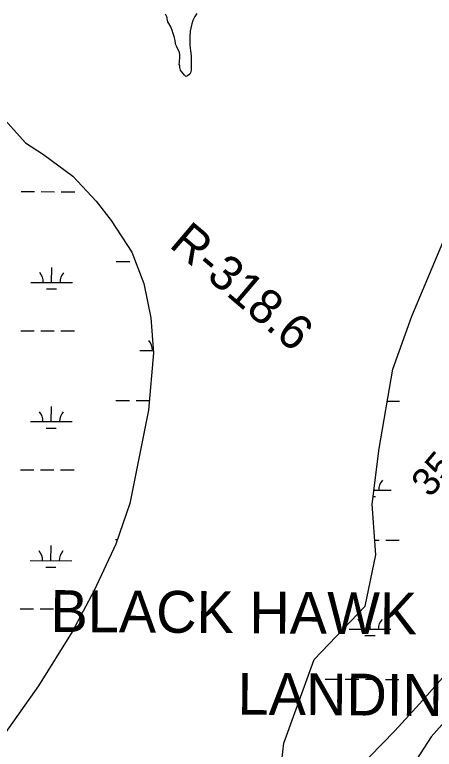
# Model space of a CAD drawing. Extents: x 3172297 to 3210190, y 958463 to 983887.
# Drawn here: x 3194696 to 3195699, y 967199 to 968956 of the extents above; entities that cross this region are included whole.
import ezdxf

# ---------------------------------------------------------------- set-up
doc = ezdxf.new("R2010")
doc.units = 0
for name, color, linetype in [('V-RIVR-RANG', 7, 'Continuous'), ('V-RIVR-RANG-IDEN', 7, 'Continuous'), ('V-TOPO-GNAM-IDEN', 7, 'Continuous'), ('V-TOPO-MAJR', 7, 'Continuous'), ('V-WETL-SWMP', 7, 'Continuous')]:
    doc.layers.add(name, color=color, linetype=linetype)

msp = doc.modelspace()

# ---------------------------------------------------------------- linework, layer by layer
at = {"layer": 'V-TOPO-MAJR'}
msp.add_lwpolyline([(3195302, 967094.4), (3195253.6, 967010.2), (3195247.2, 966998.2), (3195241.3, 966986.1), (3195236.1, 966973.6), (3195231.5, 966960.9), (3195222.1, 966932.4), (3195221.9, 966931.3), (3195222, 966930.2), (3195223.2, 966928.4), (3195224.2, 966927.8), (3195226.3, 966927.4), (3195227.4, 966927.7), (3195255.6, 966939.2), (3195268.5, 966945.2), (3195281, 966951.9), (3195292.7, 966959.9), (3195304, 966968.5), (3195415.4, 967063), (3195480.7, 967120.9), (3195544.2, 967180.5), (3195605.1, 967242.9), (3195664.2, 967307.1), (3195973.8, 967658.3)], dxfattribs=at)
at = {"layer": 'V-WETL-SWMP'}
for p, q in [((3195095.9, 968817.8), (3195096.9, 968817.8)), ((3194711.3, 968532.5), (3194743.3, 968532.4)), ((3194759.3, 968532.4), (3194791.3, 968532.3)), ((3194807.3, 968532.3), (3194839.3, 968532.2)), ((3194938.9, 968365.4), (3194970.9, 968365.4)), ((3194784.2, 968315.1), (3194784.3, 968351.1)), ((3194734.2, 968315.2), (3194834.2, 968315)), ((3194772.2, 968299.7), (3194796.2, 968299.6)), ((3194710.5, 968199.8), (3194742.5, 968199.8)), ((3194758.5, 968199.7), (3194790.5, 968199.6)), ((3194806.5, 968199.6), (3194838.5, 968199.5)), ((3194995.2, 968152.7), (3195027.2, 968152.6)), ((3194938.1, 968032.8), (3194970.1, 968032.7)), ((3194986.1, 968032.6), (3195017.7, 968032.6)), ((3195586.8, 968031.2), (3195616, 968031.1)), ((3194783.4, 967982.4), (3194783.5, 968018.4)), ((3194733.4, 967982.5), (3194833.4, 967982.3)), ((3194771.4, 967967), (3194795.4, 967966.9)), ((3194709.7, 967867.2), (3194741.7, 967867.1)), ((3194757.7, 967867), (3194789.7, 967867)), ((3194805.7, 967866.9), (3194837.7, 967866.8)), ((3195554.8, 967818.6), (3195596.3, 967818.5)), ((3195552.9, 967803.2), (3195558.3, 967803.2)), ((3194937.3, 967700.1), (3194941.6, 967700.1)), ((3195557.1, 967698.6), (3195567.2, 967698.5)), ((3195583.2, 967698.5), (3195615.2, 967698.4)), ((3194782.6, 967649.7), (3194782.7, 967685.7)), ((3194732.6, 967649.9), (3194832.6, 967649.6)), ((3194770.5, 967634.3), (3194794.5, 967634.3)), ((3194708.9, 967534.5), (3194740.9, 967534.4)), ((3194756.9, 967534.4), (3194788.9, 967534.3)), ((3194804.9, 967534.2), (3194836.9, 967534.2)), ((3195545.5, 967486), (3195545.6, 967522)), ((3195495.5, 967486.1), (3195595.5, 967485.9)), ((3195533.5, 967470.6), (3195557.5, 967470.5)), ((3195438.4, 967366.2), (3195470.4, 967366.1)), ((3195486.4, 967366.1), (3195518.4, 967366)), ((3195534.4, 967365.9), (3195566.4, 967365.9)), ((3195582.4, 967365.8), (3195614.4, 967365.7))]:
    msp.add_line(p, q, dxfattribs=at)
for points in [[(3194671.9, 969012.8), (3194628.8, 968922.2), (3194614.9, 968827.2), (3194622.7, 968758), (3194722, 968649.2), (3194765.1, 968621.2), (3194834.8, 968569.7), (3194890.9, 968509.9), (3194926.8, 968463.7), (3194975.7, 968387.4), (3195004.5, 968312.8), (3195021.5, 968230.8), (3195027.6, 968146.9), (3195015.8, 968010), (3194995.5, 967910.4), (3194970.9, 967786.2), (3194937.9, 967689.2), (3194885.7, 967578.5), (3194833.5, 967479.6), (3194752.4, 967350.3), (3194657.6, 967217.4), (3194599, 967112.9)], [(3195131.2, 968958.1), (3195126.4, 968951), (3195123.3, 968945.1), (3195122.1, 968942.1), (3195119.6, 968933.8), (3195119, 968930.2), (3195115.8, 968916.5), (3195114.5, 968902.8), (3195114.4, 968895.6), (3195114.4, 968892), (3195114.3, 968884.3), (3195115.4, 968874.7), (3195115.9, 968869.9), (3195117.6, 968856.8), (3195117.5, 968849.6), (3195118, 968843), (3195118, 968838.2), (3195117.9, 968832.9), (3195117.9, 968829.3), (3195117.8, 968823.3), (3195116.5, 968816.8), (3195114.7, 968813.2), (3195108.7, 968809.1), (3195105.1, 968807.9), (3195102.1, 968811), (3195094.5, 968819.4), (3195092.7, 968823), (3195090.4, 968829), (3195090.4, 968833.8), (3195089.3, 968836.8), (3195089.9, 968841.5), (3195090.7, 968855.9), (3195090.7, 968859.5), (3195089.6, 968864.8), (3195083.8, 968878.6), (3195081.4, 968883.4), (3195080.3, 968887), (3195079.2, 968893.6), (3195077.5, 968903.8), (3195075.8, 968908.6), (3195074, 968913.4), (3195072.9, 968916.4), (3195068.2, 968927.8), (3195064.1, 968934.4), (3195062.4, 968938.6), (3195061.2, 968942.8), (3195060.6, 968945.8), (3195060.1, 968948.8), (3195058.9, 968952.4), (3195056.6, 968956.6)], [(3195567, 967918), (3195600.3, 968108), (3195645.9, 968234.2), (3195719.4, 968410.8)], [(3195339.5, 967213), (3195411.9, 967413.3), (3195534.2, 967541), (3195559.7, 967663.4), (3195550.6, 967784.7), (3195567, 967918)], [(3196092.4, 967679.1), (3195691.5, 967228.3), (3195484.9, 966909.3)], [(3195327.5, 967109.8), (3195339.5, 967213)]]:
    msp.add_lwpolyline(points, dxfattribs=at)
for centre, start, end in [((3194729, 968315.7), 359.0865, 40.6302), ((3194839.5, 968315.4), 139.0865, 180.6302), ((3194990, 968153.2), 359.0865, 40.6302), ((3194728.2, 967983), 359.0865, 40.6302), ((3194838.6, 967982.7), 139.0865, 180.6302), ((3195601.6, 967819), 139.0865, 180.6302), ((3194727.3, 967650.3), 359.0865, 40.6302), ((3194837.8, 967650.1), 139.0865, 180.6302), ((3195490.3, 967486.6), 359.0865, 40.6302), ((3195600.8, 967486.3), 139.0865, 180.6302)]:
    msp.add_arc(centre, 35.2, start, end, dxfattribs=at)

# ---------------------------------------------------------------- texts
at = {"layer": 'V-RIVR-RANG'}
msp.add_text('35.8', height=67, rotation=49.4983, dxfattribs=at).set_placement((3195689.4, 967798.3))
at = {"layer": 'V-RIVR-RANG-IDEN'}
msp.add_text('R-318.6', height=83, rotation=319.6447, dxfattribs=at).set_placement((3195062.7, 968402.1))
at = {"layer": 'V-TOPO-GNAM-IDEN'}
for s, p in [('BLACK HAWK', (3194781.1, 967479.4)), ('LANDING', (3195228.7, 967281.5))]:
    msp.add_text(s, height=100, rotation=359.5938, dxfattribs=at).set_placement(p)

doc.saveas('drawing.dxf')
